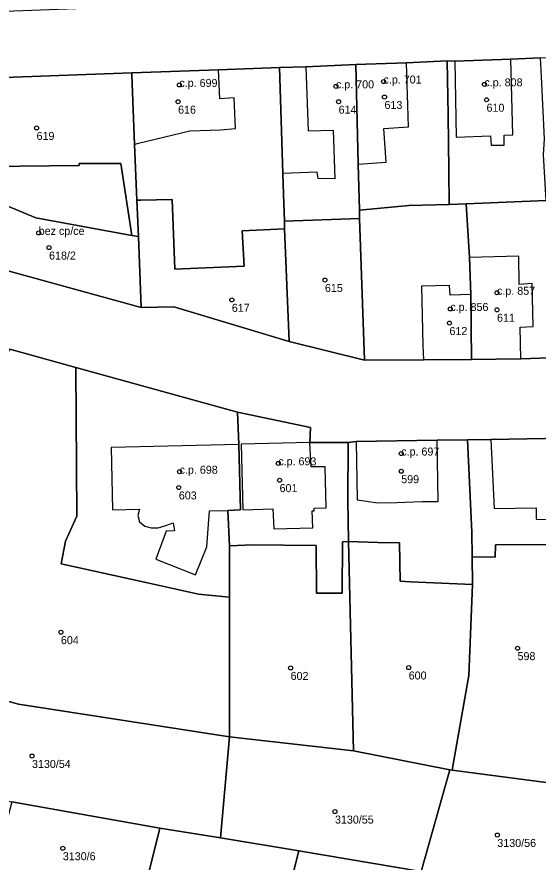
# Model space of a CAD drawing. Extents: x -878211 to -870363, y -1058464 to -1052522.
# Drawn here: x -874398.3 to -874333.2, y -1056644.7 to -1056539.1 of the extents above; entities that cross this region are included whole.
import ezdxf

# ---------------------------------------------------------------- set-up
doc = ezdxf.new("R2010")
doc.units = 0
for name, color, linetype in [('Definiční body', 7, 'Continuous'), ('Polygon budovy', 7, 'Continuous'), ('Polygon parcely', 7, 'Continuous')]:
    doc.layers.add(name, color=color, linetype=linetype)

msp = doc.modelspace()

# ---------------------------------------------------------------- linework, layer by layer
at = {"layer": 'Definiční body'}
for centre in [(-874352.49, -1056547.19994), (-874377.98, -1056547.61994), (-874358.43, -1056547.79994), (-874339.89, -1056547.54994), (-874352.37, -1056549.12994), (-874339.63, -1056549.47994), (-874378.14, -1056549.71994), (-874358.1, -1056549.71994), (-874395.81, -1056552.99994), (-874395.54, -1056566.10994), (-874394.25, -1056567.94994), (-874359.81, -1056571.99994), (-874338.32, -1056573.58994), (-874371.43, -1056574.47994), (-874344.15, -1056575.60994), (-874338.32, -1056575.71994), (-874344.26, -1056577.37994), (-874350.28, -1056593.67994), (-874365.63, -1056594.89994), (-874377.95, -1056595.94994), (-874350.28, -1056595.88994), (-874365.47, -1056597.00994), (-874378.05, -1056597.91994), (-874392.77, -1056615.99994), (-874335.76, -1056617.99994), (-874364.09, -1056620.46994), (-874349.35, -1056620.41994), (-874396.38, -1056631.46994), (-874358.55, -1056638.41994), (-874338.28, -1056641.33994), (-874392.53, -1056642.99994)]:
    msp.add_circle(centre, 0.25, dxfattribs=at)
at = {"layer": 'Polygon budovy'}
for points in [[(-874355.93, -1056545.07), (-874355.64, -1056557.53), (-874352.16, -1056557.28), (-874352.46, -1056553.06), (-874349.37, -1056552.85), (-874349.64, -1056544.84)], [(-874343.6, -1056544.63), (-874343.44, -1056554.13), (-874339.12, -1056553.97), (-874339.07, -1056555.16), (-874337.44, -1056555.13), (-874337.42, -1056553.91), (-874336.36, -1056553.87), (-874336.58, -1056544.39)], [(-874383.9, -1056546.09), (-874383.92, -1056546.36), (-874383.57, -1056555.06), (-874383.24, -1056554.95), (-874376.66, -1056553.36), (-874372.85, -1056553.22), (-874370.99, -1056553.06), (-874371.13, -1056549.25), (-874372.93, -1056549.35), (-874373.1, -1056545.73)], [(-874360.78, -1056558.5), (-874365.06, -1056558.7), (-874364.98, -1056561.28), (-874364.87, -1056564.64), (-874355.48, -1056564.32), (-874355.5, -1056563.25), (-874355.64, -1056557.53), (-874355.93, -1056545.07), (-874362.2, -1056545.35), (-874361.92, -1056553.35), (-874358.79, -1056553.29), (-874358.56, -1056559.37), (-874360.66, -1056559.29)], [(-874409.63, -1056560.58), (-874411.75, -1056565.79), (-874399.25, -1056570.9), (-874382.74, -1056575.43), (-874383.1, -1056566.57), (-874383.93, -1056566.42), (-874395.89, -1056564.24), (-874402.45, -1056561.52), (-874403.19, -1056563.21)], [(-874341.76, -1056569.18), (-874341.57, -1056573.8), (-874341.5, -1056581.93), (-874335.36, -1056581.83), (-874335.43, -1056577.89), (-874333.82, -1056577.82), (-874333.93, -1056572.44), (-874335.55, -1056572.57), (-874335.58, -1056569)], [(-874347.52, -1056581.96), (-874341.5, -1056581.93), (-874341.57, -1056573.8), (-874344.17, -1056573.88), (-874344.26, -1056572.69), (-874347.74, -1056572.76), (-874347.58, -1056580.13)], [(-874382.31, -1056602.75), (-874381.52, -1056602.95), (-874380.64, -1056602.94), (-874379.66, -1056602.68), (-874378.77, -1056602.34), (-874378.57, -1056603.32), (-874379.62, -1056603.38), (-874380.93, -1056606.89), (-874375.98, -1056608.83), (-874374.57, -1056605.33), (-874374.22, -1056600.83), (-874371.92, -1056600.78), (-874370.35, -1056600.7), (-874370.56, -1056592.53), (-874386.48, -1056592.92), (-874386.32, -1056600.72), (-874382.95, -1056600.64), (-874383.17, -1056601.43), (-874382.94, -1056602.21)], [(-874361.32, -1056602.94), (-874361.41, -1056600.85), (-874361.16, -1056600.82), (-874361.17, -1056600.51), (-874359.64, -1056600.46), (-874359.78, -1056595.34), (-874361.54, -1056595.33), (-874361.7, -1056592.31), (-874370.28, -1056592.52), (-874370.06, -1056600.69), (-874368.81, -1056600.66), (-874366.33, -1056600.6), (-874366.2, -1056603.08)], [(-874345.79, -1056592.02), (-874355.92, -1056592.18), (-874355.79, -1056599.48), (-874353.19, -1056599.83), (-874350.82, -1056599.79), (-874347.65, -1056599.68), (-874345.68, -1056599.65)], [(-874327.78, -1056591.72), (-874339.1, -1056591.92), (-874338.67, -1056600.54), (-874333.43, -1056600.44), (-874333.42, -1056601.87), (-874330.37, -1056601.9), (-874330.34, -1056601.5), (-874327.62, -1056601.36)]]:
    msp.add_lwpolyline(points, close=True, dxfattribs=at)
at = {"layer": 'Polygon parcely'}
for points in [[(-874330.78, -1056544.15), (-874321.63, -1056543.78), (-874319.45, -1056543.71), (-874326.13, -1056535.82), (-874348.38, -1056536.81), (-874364.21, -1056536.96), (-874384.19, -1056537.86), (-874403.14, -1056538.55), (-874419.92, -1056539.28), (-874440.04, -1056540.15), (-874428.62, -1056547.76), (-874417.19, -1056547.36), (-874405.53, -1056546.89), (-874402.16, -1056546.76), (-874383.9, -1056546.09), (-874373.1, -1056545.73), (-874365.49, -1056545.45), (-874362.2, -1056545.35), (-874355.93, -1056545.07), (-874349.64, -1056544.84), (-874344.53, -1056544.62), (-874343.6, -1056544.63), (-874336.58, -1056544.39), (-874332.88, -1056544.22)], [(-874355.64, -1056557.53), (-874355.5, -1056563.25), (-874349.33, -1056562.69), (-874344.29, -1056562.58), (-874344.34, -1056558.31), (-874344.44, -1056551.39), (-874344.53, -1056544.62), (-874349.64, -1056544.84), (-874355.93, -1056545.07)], [(-874332.4, -1056554.4), (-874332.77, -1056546.58), (-874332.88, -1056544.22), (-874336.58, -1056544.39), (-874343.6, -1056544.63), (-874344.53, -1056544.62), (-874344.44, -1056551.39), (-874344.34, -1056558.31), (-874344.29, -1056562.58), (-874342.16, -1056562.49), (-874332.19, -1056562.08), (-874332.5, -1056556.36)], [(-874390.49, -1056557.69), (-874390.49, -1056557.44), (-874385.28, -1056557.43), (-874383.93, -1056566.42), (-874383.1, -1056566.57), (-874383.28, -1056562.03), (-874383.57, -1056555.06), (-874383.92, -1056546.36), (-874383.9, -1056546.09), (-874402.16, -1056546.76), (-874401.64, -1056557.8)], [(-874383.92, -1056546.36), (-874383.57, -1056555.06), (-874383.28, -1056562.03), (-874382.78, -1056562.02), (-874378.87, -1056561.94), (-874378.56, -1056570.65), (-874369.89, -1056570.28), (-874370.13, -1056565.83), (-874364.86, -1056565.6), (-874364.87, -1056564.64), (-874364.98, -1056561.28), (-874365.06, -1056558.7), (-874365.49, -1056545.45), (-874373.1, -1056545.73), (-874383.9, -1056546.09)], [(-874364.98, -1056561.28), (-874364.87, -1056564.64), (-874355.48, -1056564.32), (-874355.5, -1056563.25), (-874355.64, -1056557.53), (-874355.93, -1056545.07), (-874362.2, -1056545.35), (-874365.49, -1056545.45), (-874365.06, -1056558.7)], [(-874383.93, -1056566.42), (-874385.28, -1056557.43), (-874390.49, -1056557.44), (-874390.49, -1056557.69), (-874401.64, -1056557.8), (-874402.16, -1056546.76), (-874405.53, -1056546.89), (-874417.19, -1056547.36), (-874428.62, -1056547.76), (-874428.53, -1056550.94), (-874422.25, -1056556.77), (-874411.75, -1056565.79), (-874409.63, -1056560.58), (-874403.19, -1056563.21), (-874402.45, -1056561.52), (-874395.89, -1056564.24)], [(-874383.1, -1056566.57), (-874383.93, -1056566.42), (-874395.89, -1056564.24), (-874402.45, -1056561.52), (-874403.19, -1056563.21), (-874409.63, -1056560.58), (-874411.75, -1056565.79), (-874399.25, -1056570.9), (-874382.74, -1056575.43)], [(-874378.68, -1056575.34), (-874364.28, -1056579.67), (-874364.86, -1056565.6), (-874370.13, -1056565.83), (-874369.89, -1056570.28), (-874378.56, -1056570.65), (-874378.87, -1056561.94), (-874382.78, -1056562.02), (-874383.28, -1056562.03), (-874383.1, -1056566.57), (-874382.74, -1056575.43)], [(-874341.5, -1056581.93), (-874341.57, -1056573.8), (-874341.76, -1056569.18), (-874342.16, -1056562.49), (-874344.29, -1056562.58), (-874349.33, -1056562.69), (-874355.5, -1056563.25), (-874355.48, -1056564.32), (-874354.87, -1056581.99), (-874347.52, -1056581.96)], [(-874329.05, -1056562.05), (-874332.19, -1056562.08), (-874342.16, -1056562.49), (-874341.76, -1056569.18), (-874341.57, -1056573.8), (-874341.5, -1056581.93), (-874335.36, -1056581.83), (-874328.19, -1056581.59)], [(-874364.86, -1056565.6), (-874364.28, -1056579.67), (-874354.87, -1056581.99), (-874355.48, -1056564.32), (-874364.87, -1056564.64)], [(-874390.92, -1056582.93), (-874399.15, -1056580.65), (-874406.65, -1056591.37), (-874409.44, -1056599.43), (-874410.04, -1056603), (-874410.55, -1056606.05), (-874413.84, -1056620.64), (-874398.08, -1056624.97), (-874371.71, -1056629.09), (-874371.71, -1056611.62), (-874372.19, -1056611.57), (-874375.58, -1056611.24), (-874381.94, -1056609.81), (-874392.72, -1056607.44), (-874392.18, -1056604.62), (-874390.79, -1056601.51)], [(-874390.92, -1056582.93), (-874390.79, -1056601.51), (-874392.18, -1056604.62), (-874392.72, -1056607.44), (-874381.94, -1056609.81), (-874375.58, -1056611.24), (-874372.19, -1056611.57), (-874371.71, -1056611.62), (-874371.71, -1056605.2), (-874371.92, -1056600.78), (-874370.35, -1056600.7), (-874370.56, -1056592.53), (-874370.72, -1056588.5)], [(-874371.71, -1056605.2), (-874368.87, -1056605.08), (-874360.92, -1056605.16), (-874360.85, -1056611.14), (-874357.64, -1056611.11), (-874357.62, -1056604.7), (-874356.87, -1056604.68), (-874356.94, -1056599.52), (-874356.9, -1056592.3), (-874361.7, -1056592.31), (-874361.62, -1056590.41), (-874370.72, -1056588.5), (-874370.56, -1056592.53), (-874370.35, -1056600.7), (-874371.92, -1056600.78)], [(-874341.43, -1056606.57), (-874341.46, -1056603.51), (-874342.02, -1056591.97), (-874345.79, -1056592.02), (-874355.92, -1056592.18), (-874356.9, -1056592.3), (-874356.94, -1056599.52), (-874356.87, -1056604.68), (-874353.2, -1056604.77), (-874350.5, -1056604.84), (-874350.43, -1056609.63), (-874349.13, -1056609.69), (-874341.39, -1056610.04)], [(-874325.4, -1056605.34), (-874325.28, -1056603.5), (-874325.31, -1056600.96), (-874324.06, -1056591.59), (-874327.78, -1056591.72), (-874339.1, -1056591.92), (-874342.02, -1056591.97), (-874341.46, -1056603.51), (-874341.43, -1056606.57), (-874338.56, -1056606.64), (-874338.51, -1056605.07), (-874329.26, -1056605.05)], [(-874371.71, -1056605.2), (-874371.71, -1056611.62), (-874371.71, -1056629.09), (-874356.24, -1056630.81), (-874356.87, -1056604.68), (-874357.62, -1056604.7), (-874357.64, -1056611.11), (-874360.85, -1056611.14), (-874360.92, -1056605.16), (-874368.87, -1056605.08)], [(-874356.24, -1056630.81), (-874344.23, -1056633.19), (-874343.94, -1056633.25), (-874343.84, -1056632.72), (-874341.82, -1056621.41), (-874341.39, -1056610.04), (-874349.13, -1056609.69), (-874350.43, -1056609.63), (-874350.5, -1056604.84), (-874353.2, -1056604.77), (-874356.87, -1056604.68)], [(-874329.32, -1056635.15), (-874329.19, -1056635.16), (-874325.83, -1056621.47), (-874325.62, -1056608.86), (-874325.51, -1056607.14), (-874325.4, -1056605.34), (-874329.26, -1056605.05), (-874338.51, -1056605.07), (-874338.56, -1056606.64), (-874341.43, -1056606.57), (-874341.39, -1056610.04), (-874341.82, -1056621.41), (-874343.84, -1056632.72), (-874343.94, -1056633.25)], [(-874415.48, -1056634.41), (-874409.26, -1056634.97), (-874398.9, -1056637.18), (-874380.41, -1056640.49), (-874372.85, -1056641.69), (-874371.71, -1056629.09), (-874398.08, -1056624.97), (-874413.84, -1056620.64), (-874416.85, -1056634)], [(-874344.23, -1056633.19), (-874356.24, -1056630.81), (-874371.71, -1056629.09), (-874372.85, -1056641.69), (-874363.08, -1056643.33), (-874347.78, -1056645.9)], [(-874329.32, -1056635.15), (-874343.94, -1056633.25), (-874344.23, -1056633.19), (-874347.78, -1056645.9), (-874347.62, -1056645.92), (-874332.58, -1056648.78)], [(-874380.41, -1056640.49), (-874398.9, -1056637.18), (-874404.31, -1056657.76), (-874385.91, -1056662.51)], [(-874363.08, -1056643.33), (-874372.85, -1056641.69), (-874380.41, -1056640.49), (-874385.91, -1056662.51), (-874369.01, -1056666.72)], [(-874347.78, -1056645.9), (-874363.08, -1056643.33), (-874369.01, -1056666.72), (-874353.93, -1056670.49), (-874352.29, -1056663.82), (-874356.52, -1056662.69), (-874357.07, -1056664.97), (-874361.93, -1056663.71), (-874358.32, -1056649.91), (-874353.52, -1056651.12), (-874354.16, -1056653.76), (-874350.03, -1056654.82), (-874347.62, -1056645.92)]]:
    msp.add_lwpolyline(points, close=True, dxfattribs=at)
for points in [[(-874328.19, -1056581.59), (-874335.36, -1056581.83), (-874341.5, -1056581.93), (-874347.52, -1056581.96), (-874354.87, -1056581.99), (-874364.28, -1056579.67), (-874378.68, -1056575.34), (-874382.74, -1056575.43), (-874399.25, -1056570.9)], [(-874399.15, -1056580.65), (-874390.92, -1056582.93), (-874370.72, -1056588.5), (-874361.62, -1056590.41), (-874361.7, -1056592.31), (-874356.9, -1056592.3), (-874355.92, -1056592.18), (-874345.79, -1056592.02), (-874342.02, -1056591.97), (-874339.1, -1056591.92), (-874327.78, -1056591.72)]]:
    msp.add_lwpolyline(points, dxfattribs=at)

# ---------------------------------------------------------------- texts
at = {"layer": 'Definiční body'}
for s, p in [('c.p. 699', (-874377.98, -1056547.87)), ('c.p. 700', (-874358.43, -1056548.05)), ('c.p. 701', (-874352.49, -1056547.45)), ('c.p. 808', (-874339.89, -1056547.8)), ('616', (-874378.14, -1056551.209)), ('614', (-874358.1, -1056551.209)), ('613', (-874352.37, -1056550.619)), ('610', (-874339.63, -1056550.969)), ('619', (-874395.81, -1056554.489)), ('bez cp/ce', (-874395.54, -1056566.36)), ('618/2', (-874394.25, -1056569.439)), ('615', (-874359.81, -1056573.489)), ('c.p. 857', (-874338.32, -1056573.84)), ('617', (-874371.43, -1056575.969)), ('c.p. 856', (-874344.15, -1056575.86)), ('611', (-874338.32, -1056577.209)), ('612', (-874344.26, -1056578.869)), ('c.p. 697', (-874350.28, -1056593.929)), ('c.p. 693', (-874365.63, -1056595.149)), ('c.p. 698', (-874377.95, -1056596.2)), ('599', (-874350.28, -1056597.379)), ('601', (-874365.47, -1056598.499)), ('603', (-874378.05, -1056599.409)), ('604', (-874392.77, -1056617.489)), ('598', (-874335.76, -1056619.489)), ('602', (-874364.09, -1056621.959)), ('600', (-874349.35, -1056621.909)), ('3130/54', (-874396.38, -1056632.959)), ('3130/55', (-874358.55, -1056639.909)), ('3130/56', (-874338.28, -1056642.829)), ('3130/6', (-874392.53, -1056644.489))]:
    msp.add_text(s, height=0.999996, dxfattribs=at).set_placement(p)

doc.saveas('drawing.dxf')
